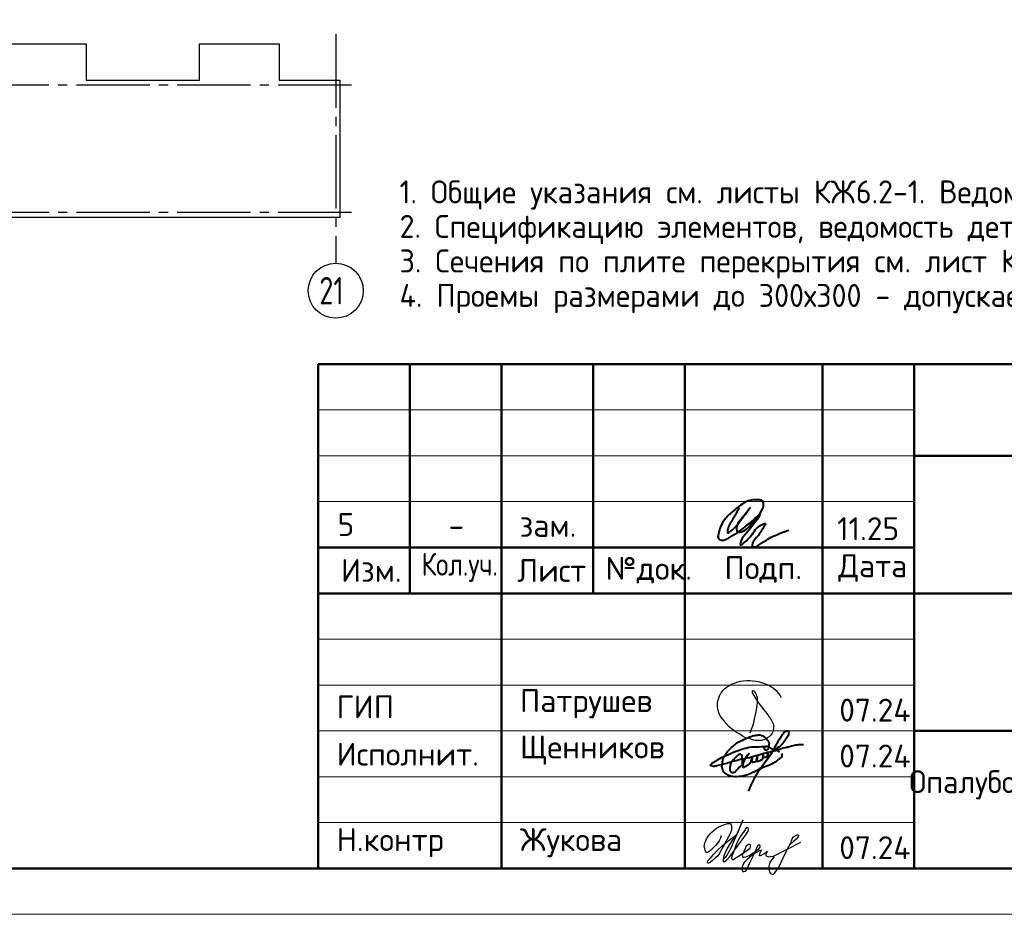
# Model space of a CAD drawing. Header units: millimetres. Extents: x 40580 to 1930067, y -240640 to 81020.
# Tile 284 of 656: x 899641 to 910382, y -240640 to -230885. Entities that reach past the tile are written whole.
import ezdxf

# ---------------------------------------------------------------- set-up
doc = ezdxf.new("R2010")
doc.units = ezdxf.units.MM
doc.linetypes.add('______5', pattern=[1100, 800, -100, 100, -100])
doc.linetypes.add('CENTER', pattern=[2, 1.25, -0.25, 0.25, -0.25])
for name, color, linetype, lineweight in [('Standard', 7, 'Continuous', 25), ('ОСИ', 7, 'CENTER', 15), ('Основная', 7, 'Continuous', 40)]:
    doc.layers.add(name, color=color, linetype=linetype, lineweight=lineweight)
doc.styles.add('ISOCPEUR', font='isocpeur.ttf')
doc.styles.get("Standard").update_dxf_attribs({"font": 'isocpeur.ttf'})

# ---------------------------------------------------------------- blocks, each defined once
blk = doc.blocks.new('яяя')
at = {"lineweight": 30}
for points in [[(345424, 110432), (345425, 110410), (345424, 110397), (345417, 110379), (345406, 110350), (345390, 110319), (345357, 110275), (345310, 110221), (345265, 110176), (345198, 110110), (345161, 110077), (345133, 110066), (345116, 110066), (345102, 110075), (345090, 110091), (345082, 110115), (345074, 110146), (345066, 110182), (345064, 110206), (345067, 110234), (345077, 110278), (345095, 110320), (345114, 110361), (345134, 110395), (345159, 110428), (345195, 110469), (345228, 110506), (345284, 110560), (345331, 110595), (345379, 110625), (345435, 110648), (345486, 110670), (345532, 110686), (345573, 110696), (345605, 110698), (345621, 110695), (345635, 110687), (345648, 110671), (345656, 110649), (345659, 110625), (345659, 110583), (345656, 110553), (345647, 110523), (345635, 110489), (345387, 110033), (345349, 109985), (345311, 109948), (345247, 109889), (345209, 109858), (345192, 109844), (345180, 109837), (345157, 109833), (345150, 109835), (345140, 109842), (345135, 109856), (345138, 109881), (345148, 109892), (345183, 109930), (345267, 110024), (345343, 110105), (345455, 110213), (345617, 110343), (345775, 110456), (345811, 110526), (345838, 110607), (345890, 110740), (345902, 110771), (345698, 110295), (345672, 110226), (345626, 110132), (345572, 110032), (345518, 109953), (345481, 109918), (345497, 110001), (345567, 110147), (345655, 110301), (345760, 110442)], [(345481, 109918), (345476, 109896), (345475, 109874), (345485, 109861), (345506, 109866), (345539, 109891), (345632, 109983), (345968, 110450), (346022, 110527), (346029, 110560), (346027, 110579), (346026, 110590), (346010, 110605), (345993, 110609), (345975, 110601), (345962, 110584), (345954, 110562), (345857, 110421), (345783, 110292), (345741, 110183), (345701, 110079), (345665, 109985), (345660, 109952), (345666, 109929), (345669, 109915), (345682, 109910), (345702, 109914), (345735, 109941), (345846, 110007), (346065, 110160), (346075, 110193), (346070, 110217), (346066, 110236), (346052, 110241), (346030, 110241), (346007, 110228), (345978, 110203), (345960, 110164), (345892, 110010), (345895, 109986), (345904, 109966), (345925, 109964), (345969, 109968), (346045, 110000), (346218, 110114), (346261, 110154), (346280, 110184), (346282, 110210), (346278, 110225), (346263, 110229), (346241, 110222), (346220, 110198), (346162, 110049), (345989, 109904), (345932, 109849), (345906, 109805), (345891, 109739), (345890, 109690), (345899, 109652), (345924, 109647), (345956, 109655), (345980, 109674), (346058, 109838), (346158, 110046), (346261, 110098), (346314, 110120), (346292, 110079), (346269, 110036), (346261, 110008), (346267, 109998), (346293, 109998), (346363, 110039), (346445, 110095), (346421, 110068), (346414, 110040), (346407, 110011), (346416, 109990), (346466, 109972), (346509, 109977), (346574, 109984), (347172, 110293)], [(346586, 109971), (346543, 109917), (346509, 109873), (346489, 109825), (346475, 109767), (346472, 109710), (346478, 109675), (346485, 109641), (346501, 109621), (346517, 109602), (346542, 109589), (346568, 109592), (346605, 109620), (346680, 109731), (346736, 109842), (346865, 110115), (346962, 110290), (346969, 110318), (346979, 110360), (347013, 110403), (347056, 110434), (347091, 110450), (347109, 110450), (347121, 110434), (347115, 110405), (347072, 110355), (347012, 110307), (346924, 110222)]]:
    blk.add_lwpolyline(points, dxfattribs=at)
blk = doc.blocks.new('Из_буфера32210')
at = {"color": 7, "lineweight": 25}
blk.add_lwpolyline([(357, 84), (386, 160), (399, 213), (405, 239), (412, 268), (420, 299), (427, 339), (434, 380), (437, 414), (438, 442), (436, 466), (430, 489), (425, 504), (417, 519), (409, 531), (405, 535), (403, 536), (400, 539), (394, 541), (387, 543), (383, 542), (379, 539), (377, 534), (377, 528), (379, 523), (438, 428), (470, 382), (484, 365), (504, 341), (528, 310), (551, 280), (562, 264), (575, 247), (582, 235), (589, 220), (599, 198), (606, 184), (610, 167), (611, 155), (612, 143), (611, 127), (609, 116), (603, 96), (596, 82), (588, 69), (579, 56), (563, 43), (551, 34), (539, 25), (524, 16), (511, 10), (494, 5), (481, 3), (456, 0), (432, 1), (415, 3), (396, 6), (375, 11), (355, 19), (336, 24), (310, 31), (293, 39), (269, 53), (243, 69), (223, 80), (202, 93), (180, 109), (152, 128), (126, 152), (98, 182), (77, 211), (52, 241), (32, 266), (20, 293), (8, 329), (3, 348), (1, 373), (0, 393), (1, 417), (6, 440), (13, 454), (20, 476), (26, 497), (38, 517), (47, 529), (60, 548), (75, 563), (95, 581), (115, 593), (135, 606), (161, 618), (187, 628), (213, 638), (251, 647), (282, 653), (319, 655), (353, 655), (384, 652), (418, 648), (460, 641), (503, 628), (544, 611), (579, 594), (611, 573), (639, 545), (666, 515), (679, 496), (694, 471)], dxfattribs=at)

msp = doc.modelspace()

# ---------------------------------------------------------------- linework, layer by layer
at = {"layer": 'Standard', "color": 7, "linetype": 'Continuous', "lineweight": 50, "transparency": 33554687}
for p, q in [((902898, -240139.8), (902898, -234639.8)), ((902898, -234639.8), (921398, -234639.8)), ((903898, -237139.8), (903898, -234639.8)), ((904898, -240139.8), (904898, -234639.8)), ((905898, -237139.8), (905898, -234639.8)), ((906898, -240139.8), (906898, -234639.8)), ((908398, -240139.8), (908398, -234639.8)), ((909398, -240139.8), (909398, -234639.8)), ((909398, -235639.8), (921398, -235639.8)), ((902898, -236639.8), (909398, -236639.8)), ((902898, -236639.8), (909398, -236639.8)), ((902898, -237139.8), (909398, -237139.8)), ((902898, -237139.8), (909398, -237139.8)), ((909398, -237139.8), (921398, -237139.8)), ((909398, -238639.8), (921398, -238639.8))]:
    msp.add_line(p, q, dxfattribs=at)
at = {"layer": 'Standard', "color": 7, "linetype": 'Continuous', "lineweight": 13, "transparency": 33554687}
for p, q in [((902898, -235139.8), (909398, -235139.8)), ((902898, -235639.8), (909398, -235639.8)), ((902898, -236139.8), (909398, -236139.8)), ((902898, -237639.8), (909398, -237639.8)), ((902898, -238139.8), (909398, -238139.8)), ((902898, -238139.8), (909398, -238139.8)), ((902898, -238639.8), (909398, -238639.8)), ((902898, -238639.8), (909398, -238639.8)), ((902898, -239139.8), (909398, -239139.8)), ((902898, -239639.8), (909398, -239639.8))]:
    msp.add_line(p, q, dxfattribs=at)
at = {"layer": 'Standard', "color": 7, "linetype": 'Continuous', "lineweight": 25, "transparency": 33554687}
msp.add_line((902898, -240139.8), (921398, -240139.8), dxfattribs=at)
msp.add_line((902898, -240139.8), (921398, -240139.8), dxfattribs=at)
msp.add_line((902898, -240139.8), (921398, -240139.8), dxfattribs=at)
at = {"layer": 'Standard', "color": 7, "linetype": 'Continuous', "lineweight": 13, "transparency": 33554687}
msp.add_lwpolyline([(892198, -240639.8), (921898, -240639.8), (921898, -198639.8), (892198, -198639.8), (892198, -240639.8)], close=True, dxfattribs=at)
at = {"layer": 'Standard', "color": 7, "linetype": 'Continuous', "lineweight": 50, "transparency": 33554687}
msp.add_lwpolyline([(894198, -199139.8), (921398, -199139.8), (921398, -240139.8), (894198, -240139.8), (894198, -199139.8)], close=True, dxfattribs=at)
at = {"layer": 'Standard', "color": 7, "linetype": 'Continuous', "lineweight": 25, "transparency": 33554687}
msp.add_lwpolyline([(898871, -233039.8), (898871, -231576.8), (898891, -231576.8), (898891, -231561.8), (898871, -231561.8), (898871, -231543.8), (899499, -231543.8), (899499, -231146.8), (900367, -231146.8), (900367, -231543.8), (900985, -231543.8), (901603, -231543.8), (901603, -231146.8), (902471, -231146.8), (902471, -231543.8), (903132, -231543.8), (903132, -233039.8), (900985, -233039.8), (898871, -233039.8)], dxfattribs=at)
at = {"layer": 'ОСИ', "color": 8, "linetype": '______5', "lineweight": -3, "transparency": 33554687}
for p, q in [((903089, -231043.8), (903089, -233539.8)), ((903259.3, -231596.8), (895798, -231596.8)), ((903259.3, -231596.8), (895798, -231596.8)), ((903259.3, -232986.8), (895798, -232986.8))]:
    msp.add_line(p, q, dxfattribs=at)
at = {"layer": 'ОСИ', "color": 7, "linetype": 'Continuous', "lineweight": -3, "transparency": 33554687}
msp.add_circle((903089, -233839.8), 300, dxfattribs=at)
at = {"layer": 'Основная', "color": 7, "ltscale": 100}
msp.add_spline([(907490.8, -236202.3), (907421.5, -236328.7), (907364.4, -236450.6), (907364.4, -236478.6), (907399.1, -236460.7), (907496.4, -236355.6), (907608.2, -236207.9), (907527.7, -236311.9), (907465.1, -236407), (907472.9, -236468.5), (907532.2, -236462.9), (907610.5, -236396.9), (907702.2, -236288.4), (907753.6, -236184.4), (907746.9, -236136.3), (907662.6, -236120.1), (907588.1, -236130.8), (907458.4, -236215.8), (907341, -236325.4), (907283.9, -236422.7), (907262.7, -236495.4), (907263.8, -236542.3), (907304, -236560.2), (907372.3, -236536.7), (907560.2, -236411.5), (907714.5, -236284), (907558.8, -236494.9), (907503.2, -236592.2), (907503.1, -236610.5), (907536.7, -236593.8), (907630.6, -236496.5), (907755.9, -236381.3), (907774.9, -236376.8), (907757, -236419.3), (907680, -236531.1), (907632.9, -236618.4), (907639.6, -236637.4), (907675.4, -236628.4), (907838.6, -236528.9), (908033.2, -236450.6)], degree=3, dxfattribs=at)
at = {"layer": 'Основная'}
for points in [[(907591.3, -239298.6), (907709.8, -239067.3), (907860.1, -238855.4), (907951.6, -238696.8), (907975.7, -238663.5), (907997.2, -238641.5), (908009, -238639.2), (908015.9, -238638.4), (908021.2, -238639.7), (908025.1, -238642.5), (908027.3, -238646.8), (908028.1, -238649.9), (908030.2, -238656.8), (908029.7, -238660.3), (908029.6, -238667.6), (908028.1, -238671.6), (908026.9, -238683.1), (908014.5, -238709.1), (907985.1, -238752.5), (907936.8, -238804.8), (907878.2, -238846.7), (907843.3, -238867.5), (907824.2, -238871.5), (907649.3, -238919.9), (907455.5, -238964.6), (907320.3, -239003.3), (907239.6, -239023.2), (907195.5, -239025.1), (907175, -239014.6), (907186.3, -239005.3), (907196.7, -238991.6), (907214.1, -238980.3), (907277.3, -238942.5), (907366.5, -238899.3), (907456.4, -238860.1), (907542.6, -238832.8), (907626.5, -238815), (907730.2, -238811.4), (907777.9, -238808.7)], [(907952.7, -238886.2), (907950.2, -238926.1), (907931.9, -238941.1), (907900.3, -238966.9), (907821.3, -239012.6), (907741.4, -239044.2), (907668.2, -239080), (907510.9, -239136.1), (907417.7, -239137.3), (907373.9, -239126.2), (907345.6, -239108.4), (907328.5, -239097.3), (907312.4, -239068.5), (907302.9, -239039.7), (907307.9, -238986.4), (907314, -238946.5), (907340.1, -238896.6), (907371, -238856.8), (907420.5, -238809.5), (907463.8, -238772.9), (907523.7, -238743), (907586.3, -238712.5), (907650.1, -238690.3), (907689.1, -238684.8), (907737.1, -238688.6), (907758.8, -238700.8), (907782.9, -238719), (907796.5, -238735.8), (907813.7, -238758.5), (907814.8, -238789), (907813.1, -238805.1), (907808.7, -238825.4), (907802, -238841.1), (907790.9, -238851.1), (907778.2, -238851.1), (907767.6, -238844.5), (907768.8, -238820.1), (907779.3, -238807.9), (907828.5, -238824.2), (907851.5, -238835.7), (907903.3, -238854.2), (907918.6, -238861.6), (907928.8, -238868.2)], [(907856.3, -238861.7), (907916.1, -238843.4), (907987.4, -238821.5), (908025.5, -238813.5), (908094.9, -238794.9), (908150.9, -238788.4), (908191.5, -238789.1)], [(907525.3, -239006.3), (907524.2, -238924.5), (907514.9, -238901.9), (907493.5, -238893.4), (907476.5, -238904.1), (907458.7, -238919.3), (907435.8, -238945.5), (907413.3, -238969.2), (907396.6, -238995.1), (907392.9, -239016.5), (907386.3, -239053.9), (907389.6, -239068.3), (907403.7, -239090.8), (907425.1, -239093.4), (907453.6, -239080.1), (907477.6, -239049.8), (907495.7, -239032.4), (907519.4, -239013.2), (907556.7, -238944.8), (907577.4, -238911.5), (907595.2, -238890.1), (907528.3, -238998.4), (907530.1, -239019.9), (907534.5, -239038.7), (907555.6, -239027.2), (907580.4, -239014.7), (907612.5, -238985.1), (907615.5, -238979.9), (907624.4, -238951.1), (907629.5, -238936.3), (907631.4, -238930.4), (907627.7, -238966.6), (907630.7, -238979.6), (907646.9, -238978.8), (907669.1, -238972.2), (907688.7, -238939.3), (907690.5, -238920.4), (907680.9, -238971.1), (907690.5, -238971.4), (907723.1, -238959.2), (907747.8, -238941.8), (907750.8, -238908.2), (907752.7, -238893.8), (907755.6, -238924.5), (907774.1, -238925.6), (907791.5, -238923.4), (907804.4, -238889), (907807, -238880.8), (907806.6, -238888.6), (907801.8, -238914.1), (907818.1, -238918.6)]]:
    msp.add_spline(points, degree=3, dxfattribs=at)

# ---------------------------------------------------------------- block references
at = {"color": 1, "ltscale": 100}
msp.add_blockref('Из_буфера32210', (907253.1, -238746), dxfattribs=at)
at = {"color": 2, "lineweight": 60, "xscale": 0.5, "yscale": 0.5, "zscale": 0.5}
msp.add_blockref('яяя', (734577.3, -294998.3), dxfattribs=at)

# ---------------------------------------------------------------- texts
at = {"layer": 'Standard', "color": 7, "linetype": 'Continuous', "lineweight": 13, "transparency": 33554687, "insert": (903785.1, -232637.1), "char_height": 250, "width": 14920.833, "attachment_point": 1, "line_spacing_factor": 0.903614}
msp.add_mtext('{\\W0.9524;1. Общие указания см. листы КЖ6.2-1. Ведомость расхода стали см. лист КЖ6.2-21.}\\P{\\W0.9524;2. Спецификацию элементов, ведомость деталей см. лист КЖ6.2-21.}\\P{\\W0.9524;3. Сечения по плите перекрытия см. лист КЖ6.2-23. Детали плана см. лист КЖ6.2-22.}\\P{\\W0.9524;4. Проемы размерами до 300х300 - допускается выполнять по месту, методом алмазного бурения.}', dxfattribs=at)
at = {"layer": 'Standard', "color": 7, "linetype": 'Continuous', "lineweight": 25, "transparency": 33554687, "style": 'ISOCPEUR'}
for s, insert, char_height, width, attachment_point in [('\\W0.75;21', (902909, -233989.8), 300, 472.641, 7), ('5', (903200.1, -236265.1), 250, 283.333, 2), ('11.25', (908558.5, -236559.9), 250, 693.365, 7), ('-', (904404.6, -236274), 250, 283.333, 2), ('зам.', (905404.6, -236274), 250, 283.333, 2), ('Изм.', (903146, -237015.1), 250, 631.146, 7), ('Лист', (905068.9, -237015.1), 250, 782.227, 7), ('№док.', (906033.5, -237032.4), 250, 853.387, 7), ('Подп.', (907329.3, -237025.5), 250, 764.539, 7), ('Дата', (908571.1, -237015.1), 250, 782.227, 7), ('\\W0.83;Кол.уч.', (904025, -237015.1), 250, 799.955, 7), ('ГИП', (903098, -238502.4), 250, 586.81, 7), ('Патрушев', (905098.1, -238502.4), 250, 1386.365, 7), ('07.24', (908581.1, -238538.6), 250, 817.627, 7), ('Щенников', (905098.1, -239008.5), 250, 1333.081, 7), ('Исполнит.', (903098, -239018.1), 250, 1386.365, 7), ('07.24', (908581.1, -239038.6), 250, 817.627, 7), ('Н.контр', (903098, -240018.1), 250, 1102.087, 7), ('Жукова', (905098.1, -240018.1), 250, 1031.11, 7), ('07.24', (908581.1, -240038.6), 250, 817.627, 7)]:
    msp.add_mtext(s, dxfattribs=dict(at, insert=insert, char_height=char_height, width=width, attachment_point=attachment_point))
at = {"layer": 'Standard', "color": 7, "linetype": 'Continuous', "lineweight": 25, "transparency": 33554687, "insert": (912898, -239069), "char_height": 250, "width": 8087.5, "attachment_point": 2, "line_spacing_factor": 0.903614, "style": 'ISOCPEUR'}
msp.add_mtext('{\\W0.9524;Опалубочный план плиты перекрытия на отм. +39.500 (секции 5)}', dxfattribs=at)

doc.saveas('drawing.dxf')
